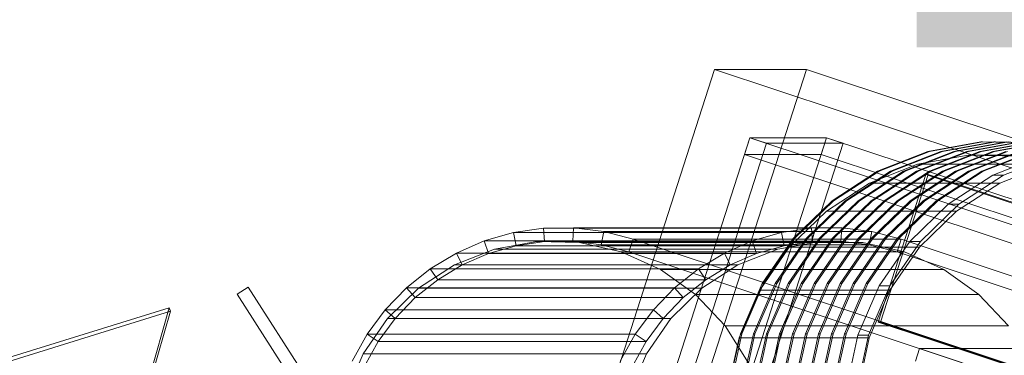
# Model space of a CAD drawing. Header units: millimetres. Extents: x -4395 to 65662, y -65530 to 6847.
# Tile 809 of 1034: x 19838 to 20060, y 2495 to 2570. Entities that reach past the tile are written whole.
import ezdxf

# ---------------------------------------------------------------- set-up
doc = ezdxf.new("R2010")
doc.units = ezdxf.units.MM
for name, color, linetype, lineweight in [('COTAS_P', 1, 'Continuous', 0), ('lateral_C07', 7, 'Continuous', 0), ('lateral_fines-r33-C07-C02', 7, 'Continuous', 0)]:
    doc.layers.add(name, color=color, linetype=linetype, lineweight=lineweight)
doc.dimstyles.new('R19_100', dxfattribs={"dimtxt": 250, "dimasz": 150, "dimexe": 150, "dimexo": 80, "dimgap": 100, "dimtad": 1, "dimtih": 1, "dimtoh": 1, "dimdsep": 46, "dimcen": 0.09, "dimadec": 0, "dimazin": 0, "dimtfac": 1, "dimtdec": 4, "dimtofl": 0, "dimtmove": 0, "dimatfit": 3, "dimfxl": 1, "dimtolj": 1, "dimtzin": 0, "dimarcsym": 0})

# ---------------------------------------------------------------- blocks, each defined once
blk = doc.blocks.new('DIM_R33_4')
at = {"layer": 'COTAS_P'}
for p, q in [((15248.37, 1279.09), (24311.82, 4109.09)), ((24311.82, 4109.09), (24155.23, 4107.34)), ((24311.82, 4109.09), (24182.05, 4021.43)), ((24580.07, 3250), (24311.82, 4109.09)), ((15248.37, 1279.09), (15378.14, 1366.76)), ((15248.37, 1279.09), (15404.97, 1280.85)), ((15516.62, 420), (15248.37, 1279.09))]:
    blk.add_line(p, q, dxfattribs=at)
blk.add_text('9495 P', height=250, rotation=17.3406, dxfattribs=at).set_placement((19750.29, 2789.55))
blk = doc.blocks.new('DIM_R33_19')
at = {"layer": 'COTAS_P'}
for p, q in [((19990.49, 2470.28), (20390.49, 2470.28)), ((20390.49, 2470.28), (20345.49, 2320.28)), ((20390.49, 0), (20390.49, 2470.28)), ((20390.49, 2470.28), (20435.49, 2320.28)), ((20390.49, 0), (20345.49, 150)), ((20390.49, 0), (20435.49, 150)), ((19990.49, 0), (20390.49, 0))]:
    blk.add_line(p, q, dxfattribs=at)
blk.add_text('2470.28 P', height=250, rotation=90, dxfattribs=at).set_placement((20290.49, 1235.14))

msp = doc.modelspace()

# ---------------------------------------------------------------- linework, layer by layer
at = {"layer": 'lateral_C07'}
for p, q in [((19961.172, 2454.378), (19994.869, 2558.923)), ((19981.894, 2454.378), (20015.591, 2558.923)), ((20015.591, 2558.923), (19994.869, 2558.923)), ((19994.869, 2558.923), (20116.566, 2518.492)), ((20137.288, 2518.492), (20015.591, 2558.923)), ((19980.814, 2475.115), (20002.87, 2543.545)), ((19984.559, 2473.871), (20006.615, 2542.301)), ((19998.082, 2475.115), (20020.139, 2543.545)), ((20001.645, 2539.743), (20002.87, 2543.545)), ((20023.883, 2542.301), (20001.827, 2473.871)), ((20020.139, 2543.545), (20002.87, 2543.545)), ((20002.87, 2543.545), (20006.615, 2542.301)), ((20002.87, 2543.545), (20077.761, 2518.664)), ((20006.615, 2542.301), (20023.883, 2542.301)), ((20018.913, 2539.743), (20020.139, 2543.545)), ((20023.883, 2542.301), (20020.139, 2543.545)), ((20095.029, 2518.664), (20020.139, 2543.545)), ((20042.973, 2540.453), (20054.952, 2542.598)), ((20055.298, 2542.598), (20043.318, 2540.453)), ((20045.908, 2540.453), (20057.888, 2542.598)), ((20058.233, 2542.598), (20046.254, 2540.453)), ((20048.844, 2540.453), (20060.824, 2542.598)), ((20061.169, 2542.598), (20049.189, 2540.453)), ((20051.78, 2540.453), (20063.759, 2542.598)), ((20064.105, 2542.598), (20052.125, 2540.453)), ((20054.715, 2540.453), (20066.695, 2542.598)), ((20054.952, 2542.598), (20067.114, 2542.33)), ((20055.298, 2542.598), (20054.952, 2542.598)), ((20067.04, 2542.598), (20055.06, 2540.453)), ((20067.459, 2542.33), (20055.298, 2542.598)), ((20057.651, 2540.453), (20069.63, 2542.598)), ((20057.888, 2542.598), (20070.05, 2542.33)), ((20058.233, 2542.598), (20057.888, 2542.598)), ((20069.976, 2542.598), (20057.996, 2540.453)), ((20070.395, 2542.33), (20058.233, 2542.598)), ((20031.636, 2535.976), (20042.973, 2540.453)), ((20043.318, 2540.453), (20031.981, 2535.976)), ((20034.571, 2535.976), (20045.908, 2540.453)), ((20046.254, 2540.453), (20034.917, 2535.976)), ((20037.507, 2535.976), (20048.844, 2540.453)), ((20049.189, 2540.453), (20037.852, 2535.976)), ((20040.442, 2535.976), (20051.78, 2540.453)), ((20052.125, 2540.453), (20040.788, 2535.976)), ((20043.318, 2540.453), (20042.973, 2540.453)), ((20043.378, 2535.976), (20054.715, 2540.453)), ((20055.06, 2540.453), (20043.723, 2535.976)), ((20046.254, 2540.453), (20045.908, 2540.453)), ((20046.314, 2535.976), (20057.651, 2540.453)), ((20057.996, 2540.453), (20046.659, 2535.976)), ((20049.189, 2540.453), (20048.844, 2540.453)), ((20049.249, 2535.976), (20060.586, 2540.453)), ((20060.932, 2540.453), (20049.595, 2535.976)), ((20052.125, 2540.453), (20051.78, 2540.453)), ((20052.185, 2535.976), (20063.522, 2540.453)), ((20063.867, 2540.453), (20052.53, 2535.976)), ((20055.06, 2540.453), (20054.715, 2540.453)), ((20055.12, 2535.976), (20066.458, 2540.453)), ((20066.803, 2540.453), (20055.466, 2535.976)), ((20057.996, 2540.453), (20057.651, 2540.453)), ((20076.535, 2514.862), (20001.645, 2539.743)), ((20001.645, 2539.743), (20018.913, 2539.743)), ((20018.913, 2539.743), (20093.804, 2514.862)), ((20040.661, 2537.564), (20052.07, 2539.607)), ((20052.07, 2539.607), (20063.652, 2539.352)), ((20081.426, 2539.607), (20052.07, 2539.607)), ((20057.638, 2535.084), (20068.795, 2539.49)), ((20071.213, 2539.49), (20060.055, 2535.084)), ((20021.377, 2529.339), (20031.636, 2535.976)), ((20031.981, 2535.976), (20021.722, 2529.339)), ((20024.312, 2529.339), (20034.571, 2535.976)), ((20034.917, 2535.976), (20024.658, 2529.339)), ((20027.248, 2529.339), (20037.507, 2535.976)), ((20037.852, 2535.976), (20027.593, 2529.339)), ((20029.863, 2533.3), (20040.661, 2537.564)), ((20030.183, 2529.339), (20040.442, 2535.976)), ((20040.788, 2535.976), (20030.529, 2529.339)), ((20031.981, 2535.976), (20031.636, 2535.976)), ((20033.119, 2529.339), (20043.378, 2535.976)), ((20043.723, 2535.976), (20033.464, 2529.339)), ((20034.917, 2535.976), (20034.571, 2535.976)), ((20036.055, 2529.339), (20046.314, 2535.976)), ((20046.659, 2535.976), (20036.4, 2529.339)), ((20037.852, 2535.976), (20037.507, 2535.976)), ((20038.99, 2529.339), (20049.249, 2535.976)), ((20049.595, 2535.976), (20039.336, 2529.339)), ((20040.788, 2535.976), (20040.442, 2535.976)), ((20070.017, 2537.564), (20040.661, 2537.564)), ((20041.926, 2529.339), (20052.185, 2535.976)), ((20052.53, 2535.976), (20042.271, 2529.339)), ((20043.723, 2535.976), (20043.378, 2535.976)), ((20044.861, 2529.339), (20055.12, 2535.976)), ((20055.466, 2535.976), (20045.207, 2529.339)), ((20046.659, 2535.976), (20046.314, 2535.976)), ((20049.595, 2535.976), (20049.249, 2535.976)), ((20052.53, 2535.976), (20052.185, 2535.976)), ((20055.466, 2535.976), (20055.12, 2535.976)), ((20070.017, 2537.564), (20059.219, 2533.3)), ((20020.093, 2526.979), (20029.863, 2533.3)), ((20059.219, 2533.3), (20029.863, 2533.3)), ((20031.811, 2501.989), (20042.533, 2535.254)), ((20032.329, 2501.989), (20043.051, 2535.254)), ((20043.051, 2535.254), (20042.533, 2535.254)), ((20042.533, 2535.254), (26489.775, 393.296)), ((26490.293, 393.296), (20043.051, 2535.254)), ((20047.542, 2528.552), (20057.638, 2535.084)), ((20059.219, 2533.3), (20049.449, 2526.979)), ((20060.055, 2535.084), (20049.959, 2528.552)), ((20060.055, 2535.084), (20057.638, 2535.084)), ((20012.59, 2520.798), (20021.377, 2529.339)), ((20021.722, 2529.339), (20012.935, 2520.798)), ((20015.526, 2520.798), (20024.312, 2529.339)), ((20024.658, 2529.339), (20015.871, 2520.798)), ((20018.461, 2520.798), (20027.248, 2529.339)), ((20027.593, 2529.339), (20018.807, 2520.798)), ((20021.722, 2529.339), (20021.377, 2529.339)), ((20021.397, 2520.798), (20030.183, 2529.339)), ((20030.529, 2529.339), (20021.742, 2520.798)), ((20024.658, 2529.339), (20024.312, 2529.339)), ((20024.332, 2520.798), (20033.119, 2529.339)), ((20033.464, 2529.339), (20024.678, 2520.798)), ((20027.593, 2529.339), (20027.248, 2529.339)), ((20027.268, 2520.798), (20036.055, 2529.339)), ((20036.4, 2529.339), (20027.613, 2520.798)), ((20030.529, 2529.339), (20030.183, 2529.339)), ((20030.204, 2520.798), (20038.99, 2529.339)), ((20039.336, 2529.339), (20030.549, 2520.798)), ((20033.464, 2529.339), (20033.119, 2529.339)), ((20033.139, 2520.798), (20041.926, 2529.339)), ((20042.271, 2529.339), (20033.485, 2520.798)), ((20036.4, 2529.339), (20036.055, 2529.339)), ((20036.075, 2520.798), (20044.861, 2529.339)), ((20045.207, 2529.339), (20036.42, 2520.798)), ((20039.336, 2529.339), (20038.99, 2529.339)), ((20042.271, 2529.339), (20041.926, 2529.339)), ((20045.207, 2529.339), (20044.861, 2529.339)), ((20011.725, 2518.845), (20020.093, 2526.979)), ((20049.449, 2526.979), (20020.093, 2526.979)), ((20038.895, 2520.147), (20047.542, 2528.552)), ((20049.449, 2526.979), (20041.081, 2518.845)), ((20049.959, 2528.552), (20041.312, 2520.147)), ((20049.959, 2528.552), (20047.542, 2528.552)), ((19942.948, 2520.275), (19949.524, 2522.143)), ((19949.524, 2522.143), (19956.284, 2523.124)), ((19949.524, 2522.143), (19950.133, 2519.207)), ((20009.963, 2522.143), (19949.524, 2522.143)), ((19956.284, 2523.124), (19963.113, 2523.2)), ((19956.284, 2523.124), (19956.51, 2520.132)), ((20016.723, 2523.124), (19956.284, 2523.124)), ((19963.113, 2523.2), (19962.952, 2520.204)), ((20023.551, 2523.2), (19963.113, 2523.2)), ((19963.113, 2523.2), (19969.892, 2522.371)), ((19969.892, 2522.371), (19969.348, 2519.422)), ((20030.331, 2522.371), (19969.892, 2522.371)), ((19969.892, 2522.371), (19976.507, 2520.65)), ((20009.963, 2522.143), (20003.387, 2520.275)), ((20016.723, 2523.124), (20009.963, 2522.143)), ((20010.572, 2519.207), (20009.963, 2522.143)), ((20023.551, 2523.2), (20016.723, 2523.124)), ((20016.949, 2520.132), (20016.723, 2523.124)), ((20023.391, 2520.204), (20023.551, 2523.2)), ((20030.331, 2522.371), (20023.551, 2523.2)), ((20029.786, 2519.422), (20030.331, 2522.371)), ((20036.946, 2520.65), (20030.331, 2522.371)), ((19936.669, 2517.552), (19942.948, 2520.275)), ((19942.948, 2520.275), (19943.929, 2517.445)), ((20003.387, 2520.275), (19942.948, 2520.275)), ((19945.276, 2518.429), (19954.783, 2520.132)), ((19956.51, 2520.132), (19950.133, 2519.207)), ((19954.783, 2520.132), (19964.435, 2519.919)), ((20018.676, 2520.132), (19954.783, 2520.132)), ((19962.952, 2520.204), (19956.51, 2520.132)), ((19956.51, 2520.132), (20016.949, 2520.132)), ((19962.952, 2520.204), (20023.391, 2520.204)), ((19969.348, 2519.422), (19962.952, 2520.204)), ((19964.435, 2519.919), (19973.861, 2517.799)), ((20028.328, 2519.919), (19964.435, 2519.919)), ((19975.588, 2517.799), (19976.507, 2520.65)), ((20036.946, 2520.65), (19976.507, 2520.65)), ((19976.507, 2520.65), (26536.084, 341.372)), ((20003.387, 2520.275), (19997.108, 2517.552)), ((20004.368, 2517.445), (20003.387, 2520.275)), ((20005.614, 2510.681), (20012.59, 2520.798)), ((20012.935, 2520.798), (20005.959, 2510.681)), ((20008.549, 2510.681), (20015.526, 2520.798)), ((20015.871, 2520.798), (20008.894, 2510.681)), ((20018.676, 2520.132), (20009.168, 2518.429)), ((20010.572, 2519.207), (20016.949, 2520.132)), ((20011.485, 2510.681), (20018.461, 2520.798)), ((20018.807, 2520.798), (20011.83, 2510.681)), ((20012.935, 2520.798), (20012.59, 2520.798)), ((20014.42, 2510.681), (20021.397, 2520.798)), ((20021.742, 2520.798), (20014.766, 2510.681)), ((20015.871, 2520.798), (20015.526, 2520.798)), ((20016.949, 2520.132), (20023.391, 2520.204)), ((20017.356, 2510.681), (20024.332, 2520.798)), ((20024.678, 2520.798), (20017.701, 2510.681)), ((20018.807, 2520.798), (20018.461, 2520.798)), ((20028.328, 2519.919), (20018.676, 2520.132)), ((20020.292, 2510.681), (20027.268, 2520.798)), ((20027.613, 2520.798), (20020.637, 2510.681)), ((20021.742, 2520.798), (20021.397, 2520.798)), ((20023.227, 2510.681), (20030.204, 2520.798)), ((20023.391, 2520.204), (20029.786, 2519.422)), ((20030.549, 2520.798), (20023.573, 2510.681)), ((20024.678, 2520.798), (20024.332, 2520.798)), ((20026.163, 2510.681), (20033.139, 2520.798)), ((20033.485, 2520.798), (20026.508, 2510.681)), ((20027.613, 2520.798), (20027.268, 2520.798)), ((20037.754, 2517.799), (20028.328, 2519.919)), ((20029.098, 2510.681), (20036.075, 2520.798)), ((20036.42, 2520.798), (20029.444, 2510.681)), ((20030.549, 2520.798), (20030.204, 2520.798)), ((20032.029, 2510.19), (20038.895, 2520.147)), ((20033.485, 2520.798), (20033.139, 2520.798)), ((20041.312, 2520.147), (20034.446, 2510.19)), ((20036.027, 2517.799), (20036.946, 2520.65)), ((20036.42, 2520.798), (20036.075, 2520.798)), ((26596.523, 341.372), (20036.946, 2520.65)), ((20041.312, 2520.147), (20038.895, 2520.147)), ((19936.278, 2514.876), (19945.276, 2518.429)), ((19950.133, 2519.207), (19943.929, 2517.445)), ((20009.168, 2518.429), (19945.276, 2518.429)), ((19950.133, 2519.207), (20010.572, 2519.207)), ((19969.348, 2519.422), (20029.786, 2519.422)), ((19975.588, 2517.799), (19969.348, 2519.422)), ((19973.861, 2517.799), (19982.698, 2513.852)), ((20037.754, 2517.799), (19973.861, 2517.799)), ((26535.165, 338.52), (19975.588, 2517.799)), ((19975.588, 2517.799), (20036.027, 2517.799)), ((20009.168, 2518.429), (20000.17, 2514.876)), ((20004.368, 2517.445), (20010.572, 2519.207)), ((20005.08, 2509.209), (20011.725, 2518.845)), ((20041.081, 2518.845), (20011.725, 2518.845)), ((20029.786, 2519.422), (20036.027, 2517.799)), ((20041.081, 2518.845), (20034.436, 2509.209)), ((20036.027, 2517.799), (26595.604, 338.52)), ((20046.591, 2513.852), (20037.754, 2517.799)), ((19930.793, 2514.02), (19936.669, 2517.552)), ((19936.669, 2517.552), (19938.005, 2514.876)), ((19997.108, 2517.552), (19936.669, 2517.552)), ((19943.929, 2517.445), (19938.005, 2514.876)), ((19943.929, 2517.445), (20004.368, 2517.445)), ((19997.108, 2517.552), (19991.232, 2514.02)), ((19998.444, 2514.876), (19997.108, 2517.552)), ((19998.444, 2514.876), (20004.368, 2517.445)), ((19925.421, 2509.739), (19930.793, 2514.02)), ((19928.136, 2509.609), (19936.278, 2514.876)), ((19930.793, 2514.02), (19932.461, 2511.544)), ((19991.232, 2514.02), (19930.793, 2514.02)), ((19938.005, 2514.876), (19932.461, 2511.544)), ((20000.17, 2514.876), (19936.278, 2514.876)), ((19938.005, 2514.876), (19998.444, 2514.876)), ((19982.698, 2513.852), (19990.607, 2508.231)), ((20046.591, 2513.852), (19982.698, 2513.852)), ((19991.232, 2514.02), (19985.86, 2509.739)), ((19992.9, 2511.544), (19991.232, 2514.02)), ((20000.17, 2514.876), (19992.028, 2509.609)), ((19992.9, 2511.544), (19998.444, 2514.876)), ((20054.5, 2508.231), (20046.591, 2513.852)), ((19932.461, 2511.544), (19927.394, 2507.506)), ((19932.461, 2511.544), (19992.9, 2511.544)), ((19987.833, 2507.506), (19992.9, 2511.544)), ((19920.646, 2504.783), (19925.421, 2509.739)), ((19921.162, 2502.83), (19928.136, 2509.609)), ((19925.421, 2509.739), (19927.394, 2507.506)), ((19985.86, 2509.739), (19925.421, 2509.739)), ((19992.028, 2509.609), (19928.136, 2509.609)), ((19985.86, 2509.739), (19981.085, 2504.783)), ((19992.028, 2509.609), (19985.055, 2502.83)), ((19987.833, 2507.506), (19985.86, 2509.739)), ((20000.415, 2498.443), (20005.08, 2509.209)), ((20000.715, 2499.376), (20005.614, 2510.681)), ((20005.959, 2510.681), (20001.061, 2499.376)), ((20003.651, 2499.376), (20008.549, 2510.681)), ((20008.894, 2510.681), (20003.996, 2499.376)), ((20034.436, 2509.209), (20005.08, 2509.209)), ((20005.959, 2510.681), (20005.614, 2510.681)), ((20006.586, 2499.376), (20011.485, 2510.681)), ((20011.83, 2510.681), (20006.932, 2499.376)), ((20008.894, 2510.681), (20008.549, 2510.681)), ((20009.522, 2499.376), (20014.42, 2510.681)), ((20014.766, 2510.681), (20009.867, 2499.376)), ((20011.83, 2510.681), (20011.485, 2510.681)), ((20012.458, 2499.376), (20017.356, 2510.681)), ((20017.701, 2510.681), (20012.803, 2499.376)), ((20014.766, 2510.681), (20014.42, 2510.681)), ((20015.393, 2499.376), (20020.292, 2510.681)), ((20020.637, 2510.681), (20015.739, 2499.376)), ((20017.701, 2510.681), (20017.356, 2510.681)), ((20018.329, 2499.376), (20023.227, 2510.681)), ((20023.573, 2510.681), (20018.674, 2499.376)), ((20020.637, 2510.681), (20020.292, 2510.681)), ((20021.264, 2499.376), (20026.163, 2510.681)), ((20026.508, 2510.681), (20021.61, 2499.376)), ((20023.573, 2510.681), (20023.227, 2510.681)), ((20024.2, 2499.376), (20029.098, 2510.681)), ((20029.444, 2510.681), (20024.545, 2499.376)), ((20026.508, 2510.681), (20026.163, 2510.681)), ((20027.208, 2499.065), (20032.029, 2510.19)), ((20029.444, 2510.681), (20029.098, 2510.681)), ((20034.446, 2510.19), (20029.626, 2499.065)), ((20034.436, 2509.209), (20029.771, 2498.443)), ((20034.446, 2510.19), (20032.029, 2510.19)), ((19927.394, 2507.506), (19922.889, 2502.83)), ((19927.394, 2507.506), (19987.833, 2507.506)), ((19983.328, 2502.83), (19987.833, 2507.506)), ((19990.607, 2508.231), (19997.284, 2501.151)), ((20054.5, 2508.231), (19990.607, 2508.231)), ((20061.177, 2501.151), (20054.5, 2508.231)), ((19916.549, 2499.237), (19920.646, 2504.783)), ((19920.646, 2504.783), (19922.889, 2502.83)), ((19981.085, 2504.783), (19920.646, 2504.783)), ((19981.085, 2504.783), (19976.988, 2499.237)), ((19983.328, 2502.83), (19981.085, 2504.783)), ((19915.625, 2494.801), (19921.162, 2502.83)), ((19922.889, 2502.83), (19919.024, 2497.598)), ((19985.055, 2502.83), (19921.162, 2502.83)), ((19922.889, 2502.83), (19983.328, 2502.83)), ((19979.463, 2497.598), (19983.328, 2502.83)), ((19985.055, 2502.83), (19979.518, 2494.801)), ((19997.284, 2501.151), (20002.472, 2492.885)), ((20061.177, 2501.151), (19997.284, 2501.151)), ((26479.053, 360.032), (20031.811, 2501.989)), ((20031.811, 2501.989), (20032.329, 2501.989)), ((20032.329, 2501.989), (26479.571, 360.032)), ((19913.2, 2493.196), (19916.549, 2499.237)), ((19916.549, 2499.237), (19919.024, 2497.598)), ((19976.988, 2499.237), (19916.549, 2499.237)), ((19976.988, 2499.237), (19973.639, 2493.196)), ((19979.463, 2497.598), (19976.988, 2499.237)), ((19997.909, 2486.96), (20000.415, 2498.443)), ((19998.083, 2487.318), (20000.715, 2499.376)), ((20001.061, 2499.376), (19998.429, 2487.318)), ((20000.415, 2498.443), (20029.771, 2498.443)), ((20000.715, 2499.376), (20001.061, 2499.376)), ((20001.019, 2487.318), (20003.651, 2499.376)), ((20003.996, 2499.376), (20001.364, 2487.318)), ((20003.651, 2499.376), (20003.996, 2499.376)), ((20003.955, 2487.318), (20006.586, 2499.376)), ((20006.932, 2499.376), (20004.3, 2487.318)), ((20006.586, 2499.376), (20006.932, 2499.376)), ((20006.89, 2487.318), (20009.522, 2499.376)), ((20009.867, 2499.376), (20007.236, 2487.318)), ((20009.522, 2499.376), (20009.867, 2499.376)), ((20009.826, 2487.318), (20012.458, 2499.376)), ((20012.803, 2499.376), (20010.171, 2487.318)), ((20012.458, 2499.376), (20012.803, 2499.376)), ((20012.761, 2487.318), (20015.393, 2499.376)), ((20015.739, 2499.376), (20013.107, 2487.318)), ((20015.393, 2499.376), (20015.739, 2499.376)), ((20015.697, 2487.318), (20018.329, 2499.376)), ((20018.674, 2499.376), (20016.042, 2487.318)), ((20018.329, 2499.376), (20018.674, 2499.376)), ((20018.633, 2487.318), (20021.264, 2499.376)), ((20021.61, 2499.376), (20018.978, 2487.318)), ((20021.264, 2499.376), (20021.61, 2499.376)), ((20021.568, 2487.318), (20024.2, 2499.376)), ((20024.545, 2499.376), (20021.914, 2487.318)), ((20024.2, 2499.376), (20024.545, 2499.376)), ((20024.618, 2487.199), (20027.208, 2499.065)), ((20029.626, 2499.065), (20027.036, 2487.199)), ((20027.208, 2499.065), (20029.626, 2499.065)), ((20029.771, 2498.443), (20027.265, 2486.96)), ((19919.024, 2497.598), (19915.864, 2491.898)), ((19919.024, 2497.598), (19979.463, 2497.598)), ((19976.303, 2491.898), (19979.463, 2497.598)), ((20040.198, 2493.177), (20041.117, 2496.028)), ((20101.556, 2496.028), (20041.117, 2496.028)), ((20041.117, 2496.028), (26469.636, 360.291)), ((19911.738, 2485.829), (19915.625, 2494.801)), ((19979.518, 2494.801), (19915.625, 2494.801)), ((19979.518, 2494.801), (19975.63, 2485.829))]:
    msp.add_line(p, q, dxfattribs=at)
at = {"layer": 'lateral_fines-r33-C07-C02'}
for p, q in [((19889.756, 2509.866), (19887.229, 2508.248)), ((19918.135, 2465.539), (19889.756, 2509.866)), ((19887.229, 2508.248), (19915.609, 2463.922)), ((19740.934, 2464.565), (19871.949, 2505.228)), ((19872.201, 2504.417), (19741.186, 2463.754)), ((19871.949, 2505.228), (19754.373, 2095.889)), ((19754.624, 2095.078), (19872.201, 2504.417)), ((19872.201, 2504.417), (19871.949, 2505.228))]:
    msp.add_line(p, q, dxfattribs=at)

# ---------------------------------------------------------------- dimensions: what is measured, and where the dimension line sits
at = {"layer": 'COTAS_P'}
for p1, p2, distance, picture, middle in [((15516.618, 420), (24580.067, 3250), 900, 'DIM_R33_4', (19780.096, 2694.095)), ((19990.491, 0), (19990.491, 2470.278), -400, 'DIM_R33_19', (20390.491, 1235.139))]:
    dim = msp.add_aligned_dim(p1=p1, p2=p2, distance=distance, text='<> P', dimstyle='R19_100', dxfattribs=at)
    dim.commit()
    dim.dimension.update_dxf_attribs({"geometry": picture, "text_midpoint": middle})

doc.saveas('drawing.dxf')
